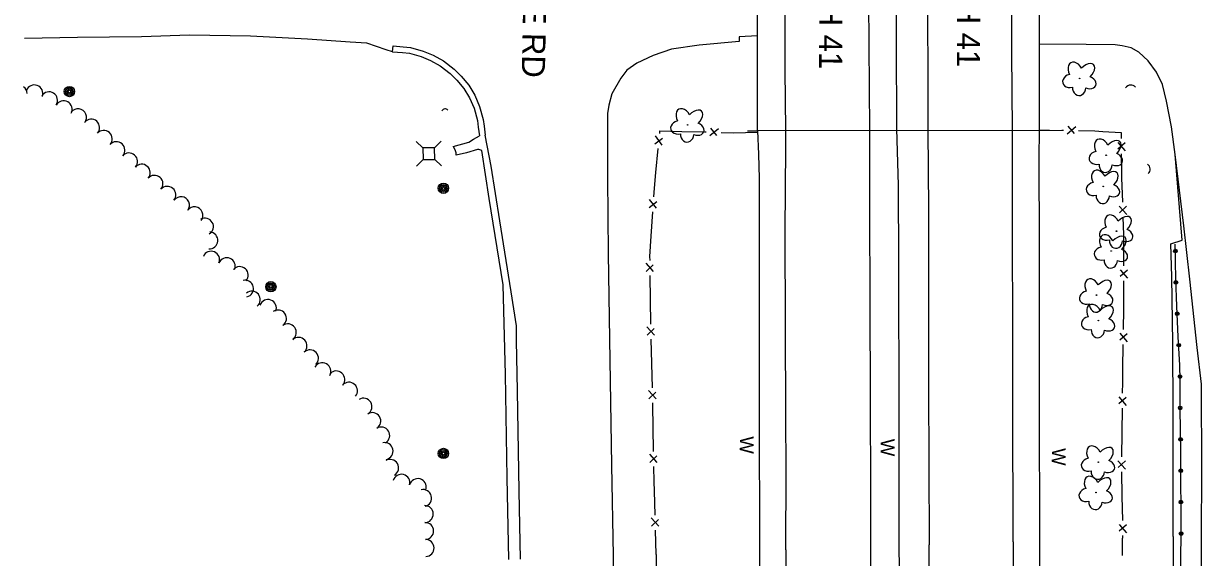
# Model space of a CAD drawing. Extents: x 588843 to 2552415, y 180129 to 269402.
# Drawn here: x 593611 to 594121, y 191385 to 191615 of the extents above; entities that cross this region are included whole.
import ezdxf

# ---------------------------------------------------------------- set-up
doc = ezdxf.new("R2010")
doc.units = 0
for name, color, linetype in [('E_BMGRD_P', 7, 'Continuous'), ('E_DRN', 7, 'Continuous'), ('E_DTM_BreakLines', 7, 'Continuous'), ('E_FEN_P', 7, 'Continuous'), ('E_LAND_TreeLine_P', 7, 'Continuous'), ('E_LAND_Vegetation', 7, 'Continuous'), ('E_MISCPROP', 7, 'Continuous'), ('E_RDWY', 7, 'Continuous'), ('E_RDWY_C_and_G', 7, 'Continuous'), ('E_RDWY_Text', 7, 'Continuous'), ('E_STRUCT', 7, 'Continuous'), ('E_UTL_AG_Bold', 7, 'Continuous'), ('E_WAL', 7, 'Continuous'), ('E_WAL_Text', 7, 'Continuous')]:
    doc.layers.add(name, color=color, linetype=linetype)

# ---------------------------------------------------------------- blocks, each defined once
blk = doc.blocks.new('POLE_1')
at = {"layer": 'E_MISCPROP'}
for radius in [4.46, 3.35, 2.23, 1.12]:
    blk.add_circle((0, 0), radius, dxfattribs=at)
blk = doc.blocks.new('CULV2_1')
at = {"layer": 'E_DRN'}
blk.add_arc((19.7, 14.8), 24.6, 216.8699, 323.1301, dxfattribs=at)
blk = doc.blocks.new('DTRE_1')
at = {"layer": 'E_LAND_Vegetation'}
blk.add_circle((-0.2, 0), 0.256, dxfattribs=at)
for centre, major_axis, ratio in [((-2.5, 7.5), (1.9, -6.97), 0.782863), ((5.8, 3.8), (-7.38, -4.1), 0.691916), ((-8.1, 0.2), (6.9, -0.17), 0.832022), ((-3.4, -7.3), (2.52, 6.8), 0.716896), ((5, -5.2), (-7.02, 6.41), 0.560249)]:
    blk.add_ellipse(centre, major_axis=major_axis, ratio=ratio, start_param=1.570796, end_param=4.712389, dxfattribs=at)
blk = doc.blocks.new('PED_1')
at = {"layer": 'E_UTL_AG_Bold'}
for p, q in [((-5, 5), (-10.7, 10.7)), ((5, 5), (10.7, 10.7)), ((-5, -5), (-10.7, -10.7)), ((5, -5), (10.7, -10.7))]:
    blk.add_line(p, q, dxfattribs=at)
blk.add_lwpolyline([(-5, -5), (5, -5), (5, 5), (-5, 5), (-5, -5)], close=True, dxfattribs=at)
blk = doc.blocks.new('W_119')
at = {"layer": 'E_WAL_Text'}
blk.add_text('W', height=12, dxfattribs=at).set_placement((-4.5, -6))

msp = doc.modelspace()

# ---------------------------------------------------------------- linework, layer by layer
at = {"layer": 'E_BMGRD_P'}
for points in [[(594110.87, 191393.95), (594110.71, 191429.93), (594110.5, 191449.2), (594110.43, 191461.32), (594110.33, 191467.85), (594109.67, 191480.11), (594109.07, 191493.32), (594108.58, 191505.07), (594108.39, 191520)], [(594109.91, 190796.69), (594110.32, 190817.26), (594111.23, 190836.01), (594111.64, 190848.5), (594111.74, 190855.36), (594111.45, 190880.36), (594111.06, 190905.15), (594111.37, 190936.6), (594110.88, 190973.6), (594110.89, 190998.9), (594110.9, 191029.84), (594110.92, 191067.64), (594110.83, 191111.49), (594110.75, 191167.33), (594110.27, 191230.33), (594110.3, 191292.32), (594110.43, 191367.62), (594110.87, 191393.95)]]:
    msp.add_lwpolyline(points, dxfattribs=at)
for centre, radius in [((594108.43, 191517.11), 0.79), ((594108.43, 191517.11), 0.398), ((594108.64, 191503.55), 0.79), ((594108.64, 191503.55), 0.398), ((594109.22, 191490), 0.79), ((594109.22, 191490), 0.398), ((594109.87, 191476.45), 0.79), ((594109.87, 191476.45), 0.398), ((594110.41, 191462.9), 0.79), ((594110.41, 191462.9), 0.398), ((594110.49, 191449.34), 0.79), ((594110.49, 191449.34), 0.398), ((594110.64, 191435.77), 0.79), ((594110.64, 191435.77), 0.398), ((594110.74, 191422.21), 0.79), ((594110.74, 191422.21), 0.398), ((594110.81, 191408.65), 0.79), ((594110.8, 191408.65), 0.398), ((594110.87, 191395.09), 0.79), ((594110.87, 191395.09), 0.398)]:
    msp.add_circle(centre, radius, dxfattribs=at)
at = {"layer": 'E_DTM_BreakLines'}
for points in [[(593820.45, 191383.9), (593819.79, 191419.16), (593818.97, 191463.71), (593818.06, 191502.51), (593811.99, 191539.75), (593808.83, 191560.55)], [(594107.47, 191393.84), (594107.44, 191416.85), (594107.48, 191447.78), (594107.31, 191477.36), (594106.93, 191505.91), (594106.52, 191520.27), (594111.3, 191521.84), (594108.26, 191558.75)], [(594107.47, 191393.84), (594107.56, 191366.91), (594107.55, 191333.99), (594107.7, 191300.8), (594107.76, 191271.65), (594107.81, 191231.96), (594107.99, 191197.18), (594108.11, 191162.66), (594108.33, 191122.11), (594108.31, 191081.39), (594108.3, 191039.35), (594108.31, 190996.08), (594108.23, 190951.12), (594108.25, 190906.15), (594108.23, 190859.07), (594108.15, 190816), (594108.78, 190815.37), (594114.55, 190815.37), (594115.04, 190815.2), (594115.21, 190814.8), (594115.51, 190810.62), (594115.66, 190783.47), (594115.79, 190764.12)]]:
    msp.add_lwpolyline(points, dxfattribs=at)
at = {"layer": 'E_FEN_P'}
for p, q in [((593907.24, 191567.04), (593911.02, 191570.08)), ((593907.53, 191570.22), (593910.16, 191566.99)), ((594061.72, 191567.79), (594065.44, 191570.9)), ((594061.95, 191570.97), (594064.64, 191567.8)), ((593883.48, 191563.37), (593886.86, 191565.8)), ((593886.64, 191562.89), (593883.83, 191566.84)), ((594083.53, 191564.02), (594086.76, 191560.4)), ((594086.72, 191563.89), (594083.63, 191561.1)), ((593881.07, 191535.92), (593884.36, 191538.47)), ((593884.24, 191535.55), (593881.29, 191539.4)), ((594084.13, 191536.5), (594087.43, 191532.94)), ((594087.32, 191536.43), (594084.29, 191533.58)), ((593882.99, 191508.2), (593879.76, 191511.82)), ((593879.8, 191508.33), (593882.88, 191511.12)), ((594084.54, 191509.05), (594087.73, 191505.4)), ((594087.73, 191508.89), (594084.61, 191506.13)), ((593883.34, 191480.71), (593880.11, 191484.32)), ((593880.17, 191480.81), (593883.22, 191483.64)), ((594084.4, 191481.57), (594087.52, 191477.87)), ((594087.58, 191481.36), (594084.42, 191478.66)), ((593884.08, 191453.24), (593880.8, 191456.81)), ((593880.89, 191453.32), (593883.94, 191456.15)), ((594083.97, 191454.08), (594087.1, 191450.37)), ((594087.15, 191453.86), (594084, 191451.16)), ((593884.56, 191425.73), (593881.32, 191429.33)), ((593881.37, 191425.84), (593884.45, 191428.64)), ((594083.63, 191426.53), (594086.87, 191422.93)), ((594086.82, 191426.42), (594083.74, 191423.62)), ((593885.22, 191398.25), (593881.94, 191401.82)), ((593882.03, 191398.33), (593885.08, 191401.17)), ((594084.08, 191399.04), (594087.33, 191395.43)), ((594087.27, 191398.92), (594084.2, 191396.12))]:
    msp.add_line(p, q, dxfattribs=at)
for points in [[(593885.65, 191567.89), (593885.76, 191568.96), (593895.19, 191568.78)], [(593895.19, 191568.78), (593904.95, 191568.6), (593905.69, 191568.57)], [(593912.18, 191568.32), (593917.71, 191568.1), (593922.67, 191568.3)], [(593922.67, 191568.3), (593927.71, 191568.5)], [(594049.63, 191569.2), (594059.36, 191569.3), (594060.13, 191569.29)], [(594066.63, 191569.16), (594073.63, 191569.03), (594077.12, 191568.8)], [(594077.12, 191568.8), (594084.96, 191568.3), (594084.99, 191565.65)], [(593883.98, 191550.98), (593885.02, 191561.43)], [(594085.05, 191559.15), (594085.14, 191550.87), (594085.21, 191548.65)], [(593883.08, 191540.52), (593883.32, 191544.26), (593883.98, 191550.98)], [(594085.21, 191548.65), (594085.55, 191538.16)], [(593882, 191523.55), (593882.67, 191534.03)], [(594085.76, 191531.66), (594086, 191524.19), (594086, 191521.17)], [(593881.46, 191513.07), (593881.43, 191514.7), (593882, 191523.55)], [(594086, 191521.17), (594086.01, 191510.67)], [(593881.67, 191496.07), (593881.54, 191506.57)], [(594086.02, 191504.17), (594086.03, 191493.67)], [(593881.8, 191485.57), (593881.67, 191496.07)], [(594086.03, 191493.67), (594086.03, 191491.93), (594085.89, 191483.17)], [(593882.21, 191468.58), (593881.93, 191479.07)], [(594085.79, 191476.67), (594085.62, 191466.17)], [(593882.48, 191458.08), (593882.21, 191468.58)], [(594085.62, 191466.17), (594085.53, 191460.31), (594085.46, 191455.67)], [(593882.84, 191441.08), (593882.69, 191450.38), (593882.65, 191451.58)], [(594085.37, 191449.17), (594085.23, 191438.67)], [(593883.01, 191430.59), (593882.84, 191441.08)], [(594085.23, 191438.67), (594085.08, 191428.17)], [(593883.33, 191413.59), (593883.23, 191417.42), (593883.12, 191424.09)], [(594085.18, 191421.67), (594085.35, 191411.18)], [(593883.62, 191403.09), (593883.33, 191413.59)], [(594085.35, 191411.18), (594085.53, 191400.68)], [(593884.08, 191386.1), (593883.79, 191396.6)], [(594085.55, 191385.59), (594085.63, 191393.08)], [(594085.62, 191394.18), (594085.63, 191393.08)], [(593884.08, 191386.1), (593884.32, 191375.6)]]:
    msp.add_lwpolyline(points, dxfattribs=at)
at = {"layer": 'E_LAND_TreeLine_P'}
for centre, start, end in [((593615.49, 191585.18), 339.8306, 159.8306), ((593608.68, 191585.04), 1.1172, 53.7612), ((593621.81, 191582.19), 327.2747, 147.2747), ((593628.14, 191578.35), 331.2969, 151.2969), ((593634.34, 191574.9), 322.0779, 142.0779), ((593639.99, 191570.39), 318.3474, 138.3474), ((593645.45, 191565.53), 318.3474, 138.3474), ((593650.92, 191560.67), 318.3474, 138.3474), ((593656.38, 191555.81), 318.3474, 138.3474), ((593661.85, 191550.95), 318.3474, 138.3474), ((593667.4, 191546.15), 319.3771, 139.3771), ((593672.95, 191541.39), 319.3771, 139.3771), ((593678.83, 191536.91), 323.1252, 143.1252), ((593684.68, 191532.52), 323.1252, 143.1252), ((593689.19, 191527.63), 300.1886, 120.1886), ((593691.07, 191521.68), 266.1732, 86.1732), ((593691.86, 191513.37), 337.2101, 157.2101), ((593698.6, 191510.54), 337.2101, 157.2101), ((593704.22, 191506.72), 318.5659, 138.5659), ((593706.49, 191500.88), 283.3969, 103.3969), ((593709.43, 191496.1), 309.6091, 129.6091), ((593716.37, 191492.49), 339.1293, 159.1293), ((593720.74, 191487.96), 305.3442, 125.3442), ((593724.97, 191481.99), 305.3442, 125.3442), ((593729.6, 191476.13), 312.6822, 132.6822), ((593734.55, 191470.75), 312.6822, 132.6822), ((593739.89, 191465.19), 330.6397, 150.6397), ((593745.94, 191461.64), 318.404, 138.404), ((593751.41, 191456.78), 318.404, 138.404), ((593757.66, 191449.9), 301.607, 121.607), ((593761.5, 191443.67), 301.607, 121.607), ((593765.33, 191437.44), 301.607, 121.607), ((593766.78, 191430.71), 282.6012, 102.6012), ((593769.18, 191423.44), 300.9924, 120.9924), ((593774.08, 191417.03), 345.2156, 165.2156), ((593781.15, 191415.16), 345.2156, 165.2156), ((593783.42, 191410.42), 284.2606, 104.2606), ((593784.15, 191403.49), 271.2869, 91.2869), ((593784.32, 191396.18), 271.2869, 91.2869), ((593784.48, 191388.86), 271.2869, 91.2869)]:
    msp.add_arc(centre, 3.66, start, end, dxfattribs=at)
at = {"layer": 'E_RDWY'}
for points in [[(593940.11, 191569.25), (593939.82, 191595.4), (593939.75, 191645.1), (593939.42, 191678.89)], [(593975.66, 191679.07), (593975.77, 191644.33), (593975.93, 191606.1), (593976.21, 191569.37)], [(594001.04, 191679.13), (594001.14, 191640.23), (594001.47, 191594.11), (594001.5, 191569.5)], [(594038.06, 191569.61), (594037.76, 191602.65), (594037.72, 191643.49), (594037.87, 191679.2)], [(593770.27, 191603.19), (593767.48, 191604.03), (593759.18, 191606.85), (593751.91, 191607.38), (593733.5, 191608.63), (593708.91, 191609.92), (593682.57, 191610.4), (593661.75, 191609.61), (593634.06, 191609.29), (593611.15, 191608.92)], [(593927.9, 191610.11), (593919.97, 191609.67), (593920.03, 191607.6), (593902.65, 191605.98), (593890.76, 191604.27), (593882.8, 191601.54), (593875.75, 191598.27), (593871.49, 191595.22), (593868.79, 191591.82), (593864.89, 191584.98), (593863.61, 191580.04), (593863.05, 191576.53), (593863.1, 191569.1), (593863.03, 191548.71), (593863.43, 191515.83), (593864.12, 191470), (593864.78, 191424.61), (593865.53, 191385.46)], [(594119.77, 191394.26), (594119.8, 191421.87), (594119.77, 191459.6), (594117.9, 191475.42), (594114.64, 191504.99), (594112.12, 191527.96), (594108.26, 191558.75), (594106.75, 191570.8), (594104.62, 191581.83), (594102.88, 191589.03), (594100.22, 191594.32), (594096.69, 191599.19), (594092.59, 191602.99), (594089.3, 191604.88), (594085.49, 191605.77), (594082.36, 191606.16), (594069.94, 191606.38), (594049.56, 191606.39)], [(593940.2, 191388.04), (593940.21, 191421.82), (593940.1, 191446.35), (593939.99, 191484.49), (593939.84, 191525.6), (593940.06, 191561.98), (593940.11, 191569.25)], [(593976.21, 191569.37), (593976.22, 191534.68), (593976.4, 191495.14), (593976.52, 191452.71), (593976.74, 191413.58), (593976.77, 191389.31)], [(594001.5, 191569.5), (594001.78, 191535.11), (594001.78, 191505.34), (594001.8, 191457.9), (594001.88, 191425.39), (594001.99, 191390.18)], [(594038.27, 191391.44), (594038.27, 191399.94), (594038.19, 191442.99), (594038.16, 191482.93), (594038.06, 191524.67), (594038.06, 191569.61)], [(593808.83, 191560.55), (593807.43, 191561.01), (593806.89, 191560.97), (593802.19, 191559.57), (593797.66, 191558.48), (593797.71, 191559.5), (593797.25, 191560.82), (593796.52, 191562.1), (593796.42, 191562.23), (593803.24, 191564.1), (593805.19, 191565.35), (593807.79, 191566.81)], [(593812.87, 191553.72), (593810.26, 191567.15)], [(593825.54, 191384.07), (593824.98, 191413.42), (593824.15, 191456.74), (593823.82, 191478.48), (593823.76, 191484.79), (593821.4, 191499.49), (593816.55, 191530.22), (593812.87, 191553.72)], [(594003.28, 190762.06), (594003.27, 190765.67), (594003.25, 190796.49), (594003.26, 190827.53), (594003.2, 190859.66), (594003.02, 190889.92), (594002.88, 190918.67), (594002.97, 190949.68), (594003.02, 190977.64), (594002.88, 191007.39), (594002.97, 191044.04), (594002.8, 191074.72), (594002.62, 191107.66), (594002.53, 191144.76), (594002.47, 191181.82), (594002.33, 191205.62), (594002.49, 191236.11), (594002.28, 191269.61), (594002.25, 191294.42), (594002.08, 191331.74), (594002.02, 191368.5), (594001.99, 191390.18)], [(594038.27, 191391.44), (594038.25, 191345.13), (594038.42, 191296.7), (594038.51, 191247.68), (594038.72, 191197.4), (594038.85, 191156.51), (594038.8, 191119.01), (594038.89, 191079.05), (594039.06, 191037.42), (594039.16, 190993.97), (594039.26, 190958.43), (594039.43, 190917.73), (594039.41, 190880.33), (594039.58, 190843.79), (594039.64, 190803.12), (594039.63, 190766.17), (594039.65, 190762.72)], [(594120.89, 190764.67), (594120.95, 190789.51), (594120.84, 190825.16), (594120.69, 190862.7), (594120.75, 190900.44), (594120.52, 190943.66), (594120.41, 190987.57), (594120.34, 191027.16), (594120.28, 191069.96), (594120.13, 191112.02), (594120.02, 191156.92), (594119.92, 191200.26), (594119.93, 191244.89), (594119.66, 191288), (594119.76, 191331.91), (594119.77, 191394.26)], [(593865.53, 191385.46), (593866.18, 191349.59), (593866.35, 191338.19), (593866.29, 191331.97), (593866.12, 191327.63), (593865.66, 191318.51), (593864.1, 191286.69), (593862.78, 191264.84), (593861.64, 191242.43), (593860.6, 191222.53), (593859.39, 191202.18), (593858.41, 191184.96), (593856.74, 191152.85), (593855.65, 191136.88), (593856.55, 191092.85), (593857.27, 191041.3), (593857.82, 190994.99), (593858.49, 190933.62), (593858.81, 190892.56), (593859.24, 190820.24), (593859.45, 190759.42)], [(593940.2, 191388.04), (593940.06, 191351.48), (593940.25, 191301.61), (593940.54, 191238.66), (593940.52, 191190.66), (593940.66, 191144.68), (593940.79, 191087.98), (593940.98, 191034.45), (593941.16, 190984.58), (593941.05, 190929.44), (593941.09, 190878.15), (593941.32, 190827.22), (593941.57, 190767.75), (593941.57, 190761.1)], [(593976.77, 191389.31), (593976.71, 191350.43), (593976.88, 191306.53), (593976.9, 191260.48), (593977, 191217.7), (593977.28, 191173.17), (593977.3, 191124.04), (593977.39, 191078.7), (593977.45, 191037.4), (593977.44, 191002.57), (593977.64, 190960.34), (593977.74, 190916.82), (593977.8, 190877.27), (593977.78, 190845.11), (593977.92, 190803.52), (593978.05, 190764.12)]]:
    msp.add_lwpolyline(points, dxfattribs=at)
at = {"layer": 'E_RDWY_C_and_G'}
for points in [[(593770.27, 191603.19), (593770.45, 191605.68), (593774.77, 191605.36), (593778.03, 191604.96), (593783.43, 191603.48), (593787.72, 191601.65), (593792.18, 191599.25), (593796.8, 191595.7), (593799.89, 191592.61), (593803.11, 191588.71), (593805.75, 191584.41), (593807.86, 191579.6), (593809.37, 191573.91), (593809.74, 191570.97), (593810.26, 191567.15)], [(593770.27, 191603.19), (593774.53, 191602.87), (593777.55, 191602.5), (593782.6, 191601.12), (593786.64, 191599.39), (593790.82, 191597.15), (593795.14, 191593.82), (593798.04, 191590.92), (593801.07, 191587.25), (593803.53, 191583.25), (593805.49, 191578.77), (593806.91, 191573.43), (593807.26, 191570.64), (593807.79, 191566.81)]]:
    msp.add_lwpolyline(points, dxfattribs=at)
at = {"layer": 'E_STRUCT'}
msp.add_lwpolyline([(593927.9, 191678.88), (594049.41, 191679.32), (594049.63, 191569.2), (593927.95, 191568.98), (593927.83, 191678.78)], dxfattribs=at)
at = {"layer": 'E_WAL'}
for points in [[(593989.16, 191389.74), (593989.07, 191445.45), (593988.95, 191512.31), (593988.86, 191545.53), (593988.12, 191569.83), (593987.77, 191645.5), (593987.51, 191677.92), (593988.33, 191697.86), (593988.26, 191745.54), (593988.13, 191809.13), (593988.14, 191845.57), (593987.99, 191908.09), (593987.89, 191945.46), (593987.8, 191999.41)], [(593923.63, 191568.98), (593927.95, 191568.98)], [(593927.95, 191568.98), (593928.31, 191558.88), (593928.63, 191548.49), (593928.65, 191500.99), (593928.68, 191446.77), (593928.8, 191389.53), (593928.8, 191387.65)], [(594049.63, 191569.2), (594049.38, 191557.41), (594049.54, 191519.76), (594049.51, 191490.74), (594049.59, 191451.69), (594049.68, 191391.84)], [(594053.98, 191569.22), (594049.93, 191569.16)], [(593990.83, 190604.81), (593990.9, 190797.14), (593990.59, 190844.62), (593990.48, 190898.54), (593990.3, 190965.38), (593990.2, 191036.54), (593990.16, 191103.78), (593989.79, 191181.37), (593989.75, 191266.39), (593989.46, 191359.96), (593989.16, 191389.74)], [(594049.68, 191391.84), (594049.74, 191365.18), (594049.91, 191293.22), (594050.09, 191229.63), (594050.12, 191147.2), (594050.54, 191024.12), (594050.68, 190885.58), (594050.69, 190883.78)], [(593928.8, 191387.65), (593929.3, 191305.02), (593929.46, 191211.65), (593929.37, 191143.14), (593929.93, 191055.28), (593929.91, 190995.79), (593930.08, 190925.7), (593930.02, 190877.28)]]:
    msp.add_lwpolyline(points, dxfattribs=at)

# ---------------------------------------------------------------- block references
at = {"layer": 'E_DRN'}
for p, xscale, yscale, rotation in [((594091.24, 191587.82), 0.10996163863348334, 0.10996163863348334, -177.06805891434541), ((593794.12, 191577.92), 0.0664210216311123, 0.06642102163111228, -175.71529044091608), ((594096.64, 191550.57), 0.10212289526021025, 0.10212289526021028, 93.09208261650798)]:
    msp.add_blockref('CULV2_1', p, dxfattribs=dict(at, xscale=xscale, yscale=yscale, rotation=rotation))
at = {"layer": 'E_LAND_Vegetation', "xscale": 0.5000000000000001, "yscale": 0.5, "rotation": 88.43147309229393}
for p in [(594067.07, 191591.76), (593897.72, 191571.67), (594078.51, 191558.56), (594077.25, 191545.1), (594082.98, 191525.77), (594080.7, 191517.21), (594074.35, 191498.18), (594075.14, 191487.15), (594075.13, 191426), (594074.12, 191412.9)]:
    msp.add_blockref('DTRE_1', p, dxfattribs=at)
at = {"layer": 'E_MISCPROP', "yscale": 0.5}
for p, xscale, rotation in [((593630.62, 191585.99), 0.5, -89.17580028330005), ((593792.2, 191544.21), 0.5, -89.17580028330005), ((593717.65, 191501.7), 0.5000000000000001, 90.82419971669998), ((593792.2, 191429.68), 0.5, -89.17580028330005)]:
    msp.add_blockref('POLE_1', p, dxfattribs=dict(at, xscale=xscale, rotation=rotation))
at = {"layer": 'E_UTL_AG_Bold', "xscale": 0.49999999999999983, "yscale": 0.4999999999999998, "rotation": -89.1318786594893}
msp.add_blockref('PED_1', (593785.89, 191559.17), dxfattribs=at)
at = {"layer": 'E_WAL_Text', "xscale": 0.5, "yscale": 0.5000000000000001, "rotation": -90.07889789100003}
for p in [(593923.26, 191434.84), (593984.12, 191433.76), (594058.05, 191429.74)]:
    msp.add_blockref('W_119', p, dxfattribs=at)

# ---------------------------------------------------------------- texts
at = {"layer": 'E_RDWY_Text'}
for s, rotation, p in [('FRONTAGE RD', 268.8865, (593827.91, 191689.36)), ('IH 94/USH 41', 269.7297, (593954.86, 191678.17)), ('IH 94/USH 41', 269.7297, (594014.4, 191679.02))]:
    msp.add_text(s, height=10, rotation=rotation, dxfattribs=at).set_placement(p)

doc.saveas('drawing.dxf')
